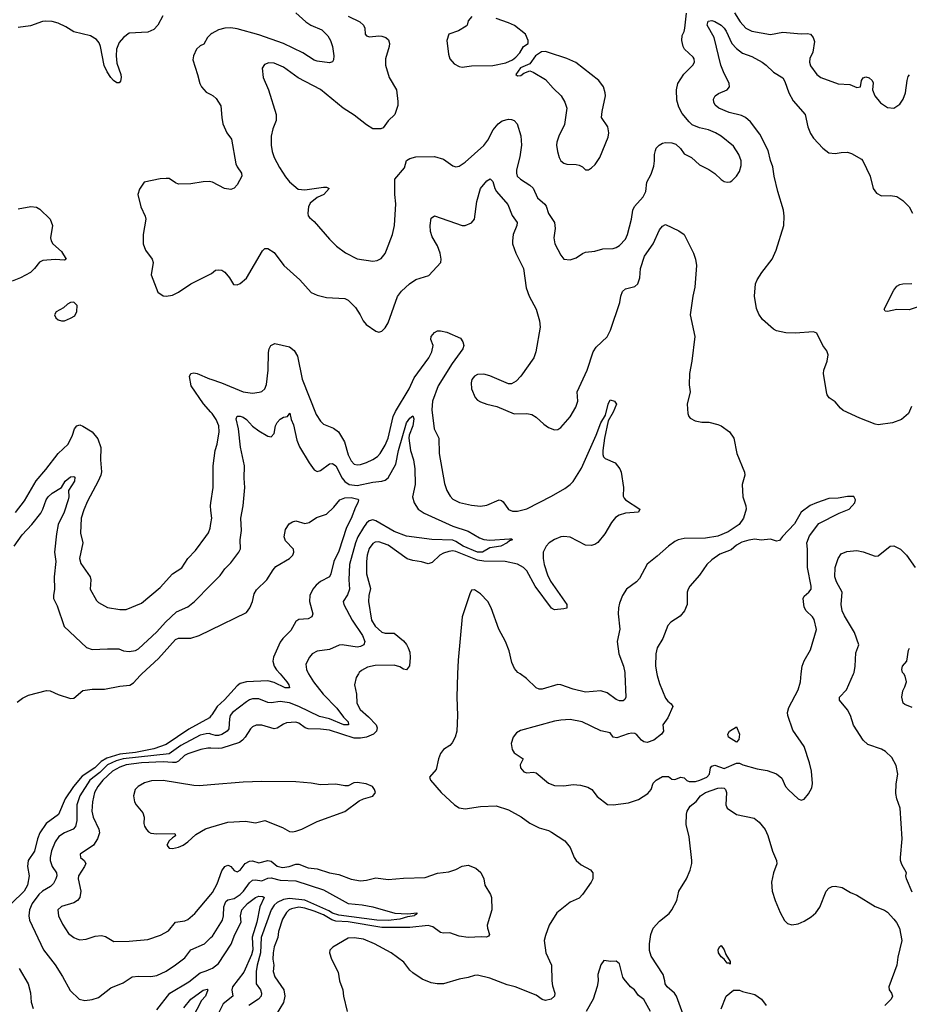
# Model space of a CAD drawing. Header units: inches. Extents: x 1552611 to 1694776, y 811966 to 917215.
# Tile 258 of 549: x 1608759 to 1614531, y 887857 to 894245. Entities that reach past the tile are written whole.
import ezdxf

# ---------------------------------------------------------------- set-up
doc = ezdxf.new("R2010")
doc.units = ezdxf.units.IN
doc.header["$MEASUREMENT"] = 0
for name, color, linetype in [('B6808', 7, 'Continuous'), ('B6809', 7, 'Continuous'), ('B6818', 7, 'Continuous'), ('B6819', 7, 'Continuous')]:
    doc.layers.add(name, color=color, linetype=linetype)

msp = doc.modelspace()

# ---------------------------------------------------------------- linework, layer by layer
at = {"layer": 'B6808', "color": 5}
for points, elevation in [([(1608742.3, 889817.7), (1608776.8, 889843.2), (1608817.3, 889862.7), (1608932.6, 889892.6), (1608956.3, 889890), (1609010, 889866), (1609090, 889841.5), (1609110, 889843.6), (1609170, 889892.8), (1609230, 889902), (1609310, 889901.8), (1609410, 889920.9), (1609473.4, 889926.6), (1609498.4, 889941.6), (1609541.7, 889990), (1609552.4, 890000)], 840), ([(1610000, 889727.4), (1609990, 889716.5), (1609857.8, 889642.2), (1609710, 889543.4), (1609630, 889514.7), (1609510, 889491.4), (1609410, 889479.2), (1609325.7, 889454.3), (1609287.9, 889432.1), (1609246.2, 889390), (1609164, 889336), (1609108.7, 889270), (1609054.6, 889190), (1609011, 889089), (1608931.6, 889030), (1608890.7, 888970), (1608875.9, 888930), (1608855.9, 888850), (1608814, 888790), (1608810.8, 888750), (1608821.4, 888690), (1608810.9, 888630), (1608787.6, 888590), (1608706.5, 888510)], 840), ([(1610000, 889609.9), (1609990, 889612.8), (1609970, 889612.6), (1609930, 889602.3), (1609804.6, 889535.4), (1609730, 889482.9), (1609430, 889448.4), (1609384.5, 889435.5), (1609330, 889410.9), (1609279.2, 889360.8), (1609214.2, 889310), (1609148.8, 889210), (1609129.6, 889150), (1609131.1, 889048.9), (1609122.2, 889010), (1609106.2, 888993.8), (1609050, 888969.2), (1609014.3, 888945.7), (1608988.6, 888911.4), (1608966.8, 888853.2), (1608956.6, 888810), (1608956.6, 888790), (1608970, 888751.8), (1608997.3, 888710), (1609000.2, 888690), (1608994, 888670), (1608978.5, 888641.5), (1608958.7, 888621.3), (1608906.4, 888590), (1608883.5, 888570), (1608840.9, 888510), (1608822.5, 888470), (1608817.8, 888430), (1608823.6, 888403.6), (1608914, 888210), (1608990, 888114), (1609037.4, 888037.4), (1609085.9, 887945.9), (1609144.9, 887890), (1609181.5, 887881.5), (1609230, 887887.1), (1609270, 887901.3), (1609350, 887962.8), (1609430, 887996.9), (1609490, 888034.9), (1609530, 888039.5), (1609610, 888038), (1609650, 888044.7), (1609710, 888071.5), (1609770, 888112.6), (1609830, 888159.1), (1609870, 888210.2), (1609957.6, 888250), (1610000, 888290.1)], 860), ([(1610000, 889518.4), (1609980.9, 889519.1), (1609933.7, 889510), (1609850, 889482.7), (1609827.8, 889470), (1609790, 889435.1), (1609773.3, 889426.7), (1609750, 889424.9), (1609690, 889430.8), (1609550, 889424), (1609450, 889410.6), (1609410, 889395.9), (1609362.4, 889370), (1609299.4, 889310), (1609265.8, 889270), (1609245.4, 889230), (1609231.3, 889171.3), (1609227.6, 889110), (1609237, 889070), (1609273.8, 888993.8), (1609276.8, 888970), (1609264.6, 888930), (1609238.8, 888890), (1609152.4, 888830), (1609154.9, 888810), (1609177, 888790), (1609188, 888770), (1609180.9, 888750), (1609141.4, 888690), (1609138.6, 888670), (1609156.9, 888590), (1609150.2, 888550), (1609133.7, 888530), (1609110, 888515.1), (1609030, 888492.1), (1609006.3, 888470), (1609010.2, 888430), (1609036.2, 888376.2), (1609077.1, 888317.1), (1609110, 888290.3), (1609130, 888280.9), (1609150, 888276), (1609190, 888278.9), (1609250, 888298.7), (1609290, 888304.4), (1609316.2, 888296.2), (1609370, 888264.4), (1609470, 888265.7), (1609590, 888277.7), (1609673.9, 888306.1), (1609725.5, 888334.5), (1609771, 888389), (1609830, 888399.1), (1609850, 888406.7), (1609894.8, 888445.2), (1610000, 888569.8)], 880), ([(1610000, 889279.9), (1609926.5, 889273.5), (1609890, 889275.8), (1609690, 889309.4), (1609614.2, 889305.8), (1609570, 889293.3), (1609529, 889270), (1609509.2, 889250), (1609496.9, 889210), (1609503.5, 889170), (1609515.2, 889150), (1609559.2, 889099.2), (1609566.1, 889070), (1609565.4, 889030), (1609570, 889013.4), (1609581.8, 888990), (1609595.7, 888975.7), (1609610, 888968.1), (1609650, 888963.1), (1609766, 888966), (1609770.8, 888950), (1609750, 888937.6), (1609730, 888917.6), (1609714.9, 888890), (1609730, 888870.6), (1609750, 888867.6), (1609790, 888875.6), (1609820.7, 888890), (1609849.6, 888910), (1609901.5, 888958.5), (1609964.9, 888995.1), (1610000, 889005.6)], 920), ([(1608755.2, 888090), (1608813.4, 887990), (1608828.7, 887931.3), (1608834.3, 887870), (1608845.8, 887830)], 840), ([(1609650, 887820.4), (1609733.3, 887930), (1609857, 888003), (1609930, 888061.5), (1609970, 888073.2), (1610000, 888087.1)], 840), ([(1609825, 887835), (1609869.8, 887890), (1609950, 887948.8), (1609975.6, 887955.6), (1609980.5, 887950), (1609964.4, 887910), (1609938.7, 887881.3), (1609850.2, 887710)], 820)]:
    msp.add_lwpolyline(points, dxfattribs=dict(at, elevation=elevation))
at = {"layer": 'B6809', "color": 5}
for points, elevation in [([(1609688.1, 894270), (1609656.1, 894210), (1609630, 894180.3), (1609590, 894164), (1609470, 894157.2), (1609432.7, 894130), (1609403.8, 894096.2), (1609387, 894053), (1609384.3, 894010), (1609390, 893962.8), (1609415.5, 893890), (1609418.5, 893870), (1609414.4, 893845.6), (1609404.1, 893835.9), (1609390, 893834.7), (1609369.1, 893849.1), (1609349.9, 893869.9), (1609326.8, 893906.8), (1609307, 893947), (1609283, 894070), (1609274, 894094), (1609257, 894117), (1609219.3, 894139.3), (1609110, 894166.5), (1609059.3, 894199.3), (1609010, 894222.8), (1608970, 894233.7), (1608930, 894235.9), (1608907.4, 894232.6), (1608830, 894204.1), (1608750, 894194.7)], 880), ([(1610000, 894150.4), (1609978, 894130), (1609954.1, 894085.9), (1609930, 894075.1), (1609907, 894053), (1609886.9, 894010), (1609883.7, 893983.7), (1609914, 893890), (1609927.4, 893830), (1609938.9, 893810), (1609970, 893775.3), (1610000, 893758.4)], 920), ([(1610000, 893191.8), (1609990, 893194), (1609950, 893193.7), (1609870, 893179.7), (1609790, 893178.3), (1609770, 893186), (1609730, 893215.1), (1609710, 893215.1), (1609670, 893212.6), (1609567.3, 893190), (1609535.8, 893144.2), (1609525.3, 893110), (1609545.2, 893030), (1609574, 892970), (1609578.7, 892950), (1609559.6, 892850), (1609560.8, 892790), (1609574.6, 892750), (1609618.9, 892690), (1609624.6, 892670), (1609613.1, 892590), (1609656, 892476), (1609690, 892452.2), (1609710, 892450.3), (1609750, 892458), (1609790, 892477), (1609870, 892530.3), (1610000, 892595.7)], 920), ([(1608750, 893018.5), (1608832.1, 893032.1), (1608869, 893029), (1608890, 893015.8), (1608957, 892950), (1608971.4, 892910), (1608960.3, 892830), (1608963.7, 892810), (1608974, 892790), (1609030, 892741.1), (1609061.3, 892690), (1609050, 892685.6), (1608990, 892689.9), (1608910, 892683), (1608887.8, 892672.2), (1608856.1, 892630), (1608830, 892605.5), (1608765.2, 892570), (1608710, 892547.9)], 880), ([(1610000, 891699), (1609952.1, 891752.1), (1609873, 891870), (1609861.1, 891930), (1609870, 891950.3), (1609890, 891952.8), (1609910, 891949.2), (1609990, 891915.5), (1610000, 891912.1)], 880), ([(1608731.9, 891048.1), (1608790, 891122.8), (1608866.4, 891253.6), (1608930, 891326.5), (1609008.4, 891430), (1609074.8, 891490), (1609102.5, 891550), (1609114.2, 891590), (1609129.2, 891610.7), (1609150, 891615.3), (1609170, 891607.7), (1609230.3, 891570), (1609266.3, 891526.3), (1609286.7, 891470), (1609283.5, 891390), (1609290.3, 891310.3), (1609285.2, 891290), (1609269.2, 891250), (1609198.5, 891121.5), (1609174.6, 891065.4), (1609157.8, 891010), (1609153.4, 890913.4), (1609168.2, 890850), (1609146.4, 890750), (1609157.1, 890717.1), (1609217, 890630), (1609220.3, 890610), (1609217, 890550), (1609257.7, 890477.7), (1609270, 890463), (1609330, 890430.5), (1609410, 890417.6), (1609450, 890417.6), (1609550, 890458.3), (1609670, 890562), (1609750.6, 890649.4), (1609810.7, 890689.3), (1609850, 890748.4), (1609899.2, 890800.8), (1609967.8, 890892.2), (1609983.5, 890916.5), (1609994.5, 890945.5), (1610000, 890977.2)], 880), ([(1608723.4, 890830), (1608776.3, 890903.7), (1608839.1, 890970), (1608895.8, 891044.2), (1608910.5, 891070), (1608930.4, 891129.6), (1608944.1, 891150), (1608970, 891173.8), (1609030.7, 891209.3), (1609053.8, 891250), (1609090, 891279.3), (1609110, 891280.9), (1609116.4, 891276.4), (1609115.3, 891250), (1609076.2, 891190), (1609078.1, 891150), (1609074.4, 891130), (1609048.7, 891050), (1609009.5, 890970), (1608998.4, 890910), (1608985.5, 890790), (1608993.6, 890730), (1608983.3, 890630), (1608986.2, 890550), (1608978.2, 890510), (1608979.1, 890490), (1609001.9, 890441.8), (1609047.9, 890307.9), (1609192.7, 890172.7), (1609230, 890158.3), (1609330, 890164), (1609402, 890162), (1609432, 890150), (1609470, 890144.9), (1609510, 890151.7), (1609530, 890162.3), (1609650, 890272.3), (1609704.9, 890335.1), (1609776.2, 890403.8), (1609850, 890436.4), (1609893.3, 890470), (1610000, 890578.5)], 860), ([(1610000, 891061.5), (1609996.8, 891090), (1610000, 891111.2)], 880), ([(1609552.4, 890000), (1609659.6, 890100.4), (1609770, 890222.6), (1609790, 890232.4), (1609870, 890232.5), (1609924.2, 890250), (1610000, 890287.1)], 840)]:
    msp.add_lwpolyline(points, dxfattribs=dict(at, elevation=elevation))
at = {"layer": 'B6809', "color": 5, "elevation": 920}
msp.add_lwpolyline([(1609110, 892411.1), (1609090, 892409.4), (1609070, 892398.4), (1609044.4, 892375.6), (1608996, 892350), (1608985.5, 892330), (1608994.8, 892310), (1609010, 892297.3), (1609030, 892290.8), (1609050, 892290.8), (1609090, 892307.3), (1609116.6, 892323.4), (1609129.4, 892350.6), (1609131.5, 892390)], close=True, dxfattribs=at)
at = {"layer": 'B6818', "color": 5}
for points, elevation in [([(1610634.2, 890000), (1610665.2, 889950), (1610727.5, 889870), (1610817.4, 889777.4), (1610859.5, 889719.5), (1610890.2, 889690), (1610891.7, 889670), (1610862.4, 889670), (1610770, 889708.4), (1610704, 889724), (1610570.6, 889790), (1610510, 889812.5), (1610450, 889821.6), (1610390, 889812.2), (1610370, 889814), (1610310, 889838.5), (1610270, 889839), (1610250, 889832.4), (1610230, 889818.9), (1610140.2, 889750), (1610125.7, 889730), (1610120.1, 889710), (1610115.9, 889644.1), (1610106.5, 889630), (1610070, 889608), (1610050, 889601.2), (1610030, 889601.4), (1610000, 889609.9)], 860), ([(1610956.7, 890000), (1610942.9, 889977.1), (1610931.5, 889930), (1610944, 889870), (1610946.2, 889810), (1610967.9, 889770), (1611023, 889723), (1611073.2, 889670), (1611079.8, 889650), (1611073.6, 889630), (1611054.6, 889610), (1611010, 889589.9), (1610970, 889583.3), (1610930, 889584.2), (1610770, 889634.5), (1610710, 889642.7), (1610630, 889643.4), (1610610.9, 889650.9), (1610570, 889679.8), (1610550, 889686.3), (1610490, 889682.9), (1610470, 889675), (1610430, 889648.1), (1610410, 889644.5), (1610330, 889668), (1610293, 889667), (1610270, 889656.4), (1610256.1, 889643.9), (1610222.7, 889590), (1610205.8, 889570), (1610184.9, 889555.1), (1610070, 889519.7), (1610050, 889516.5), (1610000, 889518.4)], 880), ([(1610448.8, 890000), (1610491.8, 889950), (1610505.2, 889930), (1610510.2, 889909.8), (1610482.9, 889910), (1610410, 889945.5), (1610370, 889955.3), (1610230, 889948.6), (1610190, 889938.7), (1610170, 889923.7), (1610087.3, 889832.7), (1610040.4, 889790), (1610006, 889734), (1610000, 889727.4)], 840), ([(1611600.3, 890000), (1611595, 889850), (1611600.2, 889730), (1611596.1, 889630), (1611584.9, 889590), (1611565.7, 889554.3), (1611550, 889536.2), (1611510, 889509.5), (1611490, 889483.7), (1611476.5, 889450), (1611460.6, 889379.4), (1611418.8, 889330), (1611424, 889310), (1611494.4, 889230), (1611580.4, 889150), (1611610, 889131.8), (1611650, 889124.6), (1611750, 889140.9), (1611850, 889144.4), (1611930, 889118.7), (1612013.4, 889073.4), (1612070, 889031.8), (1612130, 889001.7), (1612190, 888984.9), (1612210, 888973.7), (1612296.8, 888916.8), (1612330, 888874.4), (1612356.1, 888810), (1612369, 888790), (1612402.7, 888762.7), (1612462, 888730), (1612478, 888710), (1612477.3, 888670), (1612468.2, 888650), (1612410.3, 888570), (1612390, 888545.7), (1612330, 888518.9), (1612243.7, 888450), (1612194.4, 888370), (1612170, 888304), (1612162.3, 888270), (1612172.3, 888190), (1612209.1, 888110), (1612211.1, 888010), (1612216.5, 887976.5), (1612231.7, 887930), (1612230.3, 887910), (1612207.7, 887890), (1612170, 887882.2), (1612150, 887889), (1612110, 887915.5), (1611974.5, 887970), (1611922.7, 887982.7), (1611810, 888027.1), (1611730, 888045.3), (1611710, 888044.5), (1611670, 888029.8), (1611610, 888019.3), (1611510, 887990.6), (1611469.1, 887989.1), (1611430, 887995.6), (1611370, 888019.4), (1611310, 888060.4), (1611290, 888078.9), (1611251.1, 888131.1), (1611168.5, 888190), (1611062.3, 888250), (1610990, 888278.5), (1610929.2, 888289.2), (1610890, 888286.3), (1610791.8, 888228.2), (1610772.5, 888207.5), (1610770.4, 888190), (1610782.6, 888150), (1610825.4, 888065.4), (1610834.2, 888010), (1610856.8, 887950), (1610859.7, 887910), (1610883.8, 887810)], 920), ([(1612893.2, 890000), (1612894.9, 889990), (1612910, 889939.1), (1612950, 889842.8), (1612963.6, 889823.6), (1612986.2, 889806.2), (1612996.3, 889790), (1612965.5, 889714.5), (1612931.3, 889670), (1612936, 889630), (1612922.8, 889610), (1612874, 889570), (1612830, 889556.2), (1612810, 889559.5), (1612793.2, 889570), (1612764.1, 889604.1), (1612750, 889613.2), (1612730, 889616), (1612707.5, 889612.5), (1612634.2, 889585.8), (1612610, 889589.5), (1612590, 889619), (1612530, 889631.2), (1612409.2, 889690), (1612330, 889705.1), (1612270, 889700.9), (1612230, 889692.9), (1612007.7, 889632.3), (1611981.8, 889618.2), (1611960.4, 889590), (1611948.5, 889550), (1611953.7, 889510), (1611967.3, 889487.3), (1612026.8, 889450), (1612006.4, 889410), (1612008.2, 889390), (1612030, 889366), (1612050, 889358.4), (1612090, 889362.4), (1612110, 889358.4), (1612190, 889292.2), (1612230, 889275.8), (1612290, 889274.4), (1612350, 889282.4), (1612398, 889278), (1612445.8, 889265.8), (1612470.8, 889250), (1612505.7, 889205.7), (1612572.7, 889152.7), (1612610.3, 889150.3), (1612710, 889163.9), (1612774.1, 889185.9), (1612835.5, 889224.5), (1612857, 889250), (1612870, 889291), (1612889, 889310), (1612930, 889334), (1612970, 889334.8), (1612990, 889318), (1613010, 889316), (1613050, 889330.8), (1613070, 889326.8), (1613088.5, 889308.5), (1613102.3, 889302.3), (1613143.2, 889303.2), (1613172.3, 889310), (1613217, 889330), (1613235.1, 889350), (1613240.9, 889390), (1613250, 889402.8), (1613270, 889407.3), (1613330, 889386.7), (1613410, 889421), (1613430, 889421), (1613450.4, 889410.4), (1613545.2, 889385.2), (1613610, 889374), (1613670, 889352), (1613703.4, 889323.4), (1613728.7, 889270), (1613747.3, 889247.3), (1613810, 889190.7), (1613830, 889182), (1613850, 889187.3), (1613878.3, 889221.7), (1613898.9, 889261.1), (1613904.2, 889290), (1613895.8, 889370), (1613883.3, 889423.3), (1613849.7, 889529.7), (1613775.1, 889635.1), (1613743.6, 889730), (1613741.6, 889750), (1613750, 889782.8), (1613810, 889898), (1613824.7, 889950), (1613830.4, 890000)], 940), ([(1612686.7, 890000), (1612691.1, 889850), (1612686, 889834), (1612674.7, 889825.3), (1612650, 889826.3), (1612630, 889834), (1612570, 889876.8), (1612530, 889891), (1612430, 889882.3), (1612350, 889901.6), (1612270, 889928.9), (1612250, 889931.1), (1612150, 889901), (1612130, 889901), (1612110.8, 889910.8), (1612046.6, 889970), (1612005.6, 890000)], 920), ([(1614550, 888584), (1614514, 888670), (1614509.2, 888690), (1614513.2, 888710), (1614483.5, 888763.5), (1614475.1, 888790), (1614473.3, 888810), (1614484.2, 888930), (1614471.6, 889130), (1614449.8, 889189.8), (1614444.6, 889224.6), (1614446.4, 889286.4), (1614457.6, 889350), (1614446.7, 889406.7), (1614417.3, 889457.3), (1614376.2, 889496.2), (1614350, 889511.6), (1614263.2, 889543.2), (1614232.1, 889570), (1614168.3, 889668.3), (1614149, 889730), (1614130, 889768.3), (1614078.9, 889830), (1614078, 889850), (1614123.4, 889896.6), (1614168.6, 890000)], 920), ([(1614550, 889782), (1614501.3, 889801.3), (1614491.4, 889811.4), (1614483, 889850), (1614488.3, 889890), (1614503.3, 889916.7), (1614512.4, 889950), (1614505.3, 889985.3), (1614494.8, 890000)], 880), ([(1610000, 889005.6), (1610110, 889038.9), (1610225.4, 889045.4), (1610290, 889035.2), (1610350, 889049.4), (1610464.6, 889004.6), (1610510, 888978.8), (1610530, 888975.2), (1610550, 888979.3), (1610590, 888993.7), (1610690, 889043.6), (1610870, 889106.7), (1610962.6, 889177.4), (1610990, 889190.6), (1611050, 889207.3), (1611069, 889230), (1611062, 889250), (1611048, 889270), (1611006.3, 889286.3), (1610950, 889296.2), (1610926.9, 889293.1), (1610890, 889275.1), (1610870, 889274), (1610810, 889284.5), (1610710, 889280.5), (1610650.9, 889290.9), (1610550, 889299.3), (1610330, 889303.1), (1610210, 889298.2), (1610000, 889279.9)], 920), ([(1613064.8, 887790), (1613019.8, 887910), (1613008.7, 887930), (1612961, 887970), (1612947.1, 887990), (1612945.7, 888010), (1612933.5, 888050), (1612855.6, 888170), (1612846.4, 888206.4), (1612846.4, 888250), (1612853.9, 888310), (1612869, 888350), (1612910, 888397.3), (1612973.2, 888446.8), (1612989.8, 888470), (1613023.9, 888530), (1613035.5, 888590), (1613086, 888670), (1613110, 888728), (1613120.3, 888770), (1613120.3, 888790), (1613102.9, 888942.9), (1613082.9, 889022.9), (1613085, 889090), (1613090, 889110.4), (1613110, 889142.6), (1613147.4, 889172.6), (1613177.4, 889210), (1613209.8, 889230), (1613290, 889258.5), (1613310, 889261.9), (1613330, 889258.1), (1613338.7, 889250), (1613346, 889230), (1613341.8, 889150), (1613348.8, 889130), (1613410, 889089.3), (1613524.5, 889064.5), (1613557.8, 889037.8), (1613596.9, 888990), (1613613.1, 888953.1), (1613644.4, 888850), (1613670.3, 888790), (1613671.3, 888768.7), (1613650.3, 888710), (1613637, 888650), (1613642, 888590), (1613660.3, 888530), (1613693.3, 888453.3), (1613720.7, 888400.7), (1613740.3, 888380.3), (1613770, 888372.7), (1613810, 888379.5), (1613850, 888396.4), (1613895.5, 888424.5), (1613924.5, 888450), (1613950, 888486.8), (1613991.5, 888590), (1614010, 888610.4), (1614030, 888621.3), (1614050, 888624.2), (1614095.8, 888615.8), (1614150, 888582.4), (1614190, 888564.9), (1614310, 888490.5), (1614370, 888467.7), (1614390, 888454), (1614430.7, 888410), (1614448.5, 888388.5), (1614467.7, 888350), (1614482, 888270), (1614456.4, 888163.6), (1614450.4, 888110), (1614399.5, 887970), (1614400.4, 887950), (1614415.5, 887930), (1614423, 887910), (1614413.4, 887890), (1614373.4, 887850)], 920), ([(1610000, 888569.8), (1610010, 888581.6), (1610041.2, 888638.8), (1610070, 888721.8), (1610090, 888751.8), (1610110, 888759.3), (1610116.8, 888756.8), (1610130.1, 888750.1), (1610150, 888725.5), (1610170, 888716.5), (1610190, 888727.2), (1610223.2, 888770), (1610250, 888785.5), (1610270, 888786.8), (1610310, 888775.3), (1610370, 888790.6), (1610390, 888784.7), (1610430, 888753.2), (1610465, 888745), (1610508.5, 888751.5), (1610550, 888766.3), (1610570, 888765.7), (1610630, 888742), (1610690, 888735.1), (1610770, 888710.9), (1610830, 888700.1), (1610910, 888668.4), (1610970, 888656.9), (1611010, 888661.5), (1611070, 888676.5), (1611150, 888666.2), (1611250, 888676.3), (1611390, 888680.2), (1611470, 888707.1), (1611543.9, 888716.1), (1611588.6, 888731.4), (1611630, 888752.2), (1611670, 888758.9), (1611719.5, 888739.5), (1611751, 888711), (1611770.2, 888670.2), (1611776.5, 888630), (1611814.9, 888570), (1611819.5, 888550), (1611822.4, 888470), (1611792.7, 888370), (1611794, 888350), (1611806.7, 888310), (1611801.1, 888298.9), (1611787.4, 888292.6), (1611755.2, 888295.2), (1611670, 888290.3), (1611610, 888298.5), (1611550, 888320.6), (1611510, 888317.8), (1611490, 888322.6), (1611440.6, 888360.6), (1611410, 888368.9), (1611290, 888354.4), (1611110, 888354.2), (1610890, 888392.8), (1610810, 888396.9), (1610784.3, 888404.3), (1610730, 888436.4), (1610670, 888460.6), (1610610, 888480.8), (1610570, 888486.3), (1610522.6, 888477.4), (1610507.5, 888470), (1610490, 888453.3), (1610464.8, 888410), (1610439.1, 888330), (1610433.3, 888290), (1610411.5, 888230), (1610403.4, 888190), (1610402.3, 888150), (1610408.8, 888110), (1610405, 888070), (1610415.7, 888035.7), (1610473.9, 887950), (1610480.5, 887910), (1610470.8, 887869.3), (1610424.4, 887790)], 880), ([(1610000, 888290.1), (1610010, 888299.5), (1610076.2, 888403.8), (1610082, 888430), (1610083.9, 888490), (1610096.5, 888523.5), (1610110, 888534.9), (1610150, 888544), (1610190, 888569.5), (1610212.5, 888590), (1610250, 888644.5), (1610270, 888662.7), (1610290, 888664.3), (1610330, 888657.7), (1610370, 888675), (1610390, 888678), (1610450, 888661.3), (1610550, 888658.5), (1610730, 888600.2), (1610890.8, 888510.8), (1610981.8, 888501.8), (1611051.5, 888488.5), (1611192.5, 888447.5), (1611275.6, 888444.4), (1611338.8, 888450), (1611330, 888439), (1611322.8, 888437.2), (1611321, 888430), (1611275.5, 888424.5), (1611226.8, 888410), (1611150, 888400.4), (1611077.3, 888402.7), (1610830, 888434.7), (1610790, 888448.5), (1610764.1, 888464.1), (1610610, 888532.5), (1610510, 888542.3), (1610470, 888535.8), (1610430, 888518.4), (1610410, 888500.7), (1610390.1, 888469.9), (1610327.1, 888290), (1610322.2, 888190), (1610299.3, 888110), (1610294.4, 888070), (1610294.3, 887990), (1610322, 887950), (1610328.2, 887930), (1610325.3, 887910), (1610309.3, 887890), (1610245.2, 887850)], 860), ([(1610000, 888087.1), (1610010, 888091.8), (1610050, 888122.5), (1610132.5, 888247.5), (1610155.6, 888310), (1610196.3, 888390), (1610191.7, 888431.7), (1610201.3, 888470), (1610237.1, 888510), (1610290, 888550.6), (1610310, 888557.8), (1610337, 888557), (1610345.2, 888550), (1610318.1, 888490), (1610298.8, 888390), (1610267.3, 888292.7), (1610271, 888210), (1610263, 888177), (1610213.6, 888066.4), (1610139.8, 887970), (1610135.9, 887950), (1610141.6, 887910), (1610080.6, 887859.3), (1610045.5, 887790)], 840), ([(1612853, 887810), (1612808.2, 887888.2), (1612775.1, 887915.1), (1612749.4, 887950), (1612722.9, 887970), (1612680.5, 888020.5), (1612673.3, 888033.3), (1612650, 888119), (1612630, 888137.2), (1612595.5, 888135.5), (1612550, 888141.2), (1612530, 888114), (1612510.5, 888050.5), (1612512.4, 888010), (1612506.9, 887973.1), (1612480.5, 887890), (1612434, 887810)], 940), ([(1613311.6, 887828.4), (1613342.3, 887910), (1613390, 887947.9), (1613430, 887948), (1613450, 887939), (1613530, 887919.5), (1613573.4, 887890), (1613602.4, 887850)], 880)]:
    msp.add_lwpolyline(points, dxfattribs=dict(at, elevation=elevation))
for points, elevation in [([(1613410, 889557.2), (1613357.2, 889590), (1613353.2, 889610), (1613365.2, 889630), (1613410, 889656.3), (1613428.7, 889610), (1613425.5, 889574.5)], 940), ([(1613370, 888118), (1613363.1, 888123.1), (1613350, 888122.9), (1613329.6, 888150), (1613310, 888165.1), (1613294, 888190), (1613291.5, 888210), (1613300.7, 888230), (1613310, 888237.6), (1613330, 888210.5), (1613340.8, 888180.8), (1613370, 888134)], 880)]:
    msp.add_lwpolyline(points, close=True, dxfattribs=dict(at, elevation=elevation))
at = {"layer": 'B6819', "color": 5}
for points, elevation in [([(1610550.3, 894290), (1610616.4, 894230), (1610648.4, 894210), (1610718.7, 894178.7), (1610759.1, 894139.1), (1610775.6, 894110), (1610788.3, 894070), (1610797.3, 894010), (1610795.6, 893984.4), (1610788.5, 893971.5), (1610770, 893964.7), (1610690, 893975.5), (1610670, 893982.3), (1610596.4, 894030), (1610470, 894089.2), (1610310, 894146.2), (1610170, 894185.7), (1610130, 894192.4), (1610090, 894189.8), (1610050, 894179.1), (1610005, 894155), (1610000, 894150.4)], 920), ([(1610890, 894267.2), (1610966, 894230), (1610990.5, 894210), (1610999.1, 894190), (1611000.5, 894150), (1611010, 894140.5), (1611030, 894132.7), (1611090, 894139.5), (1611110, 894137.6), (1611134.8, 894130), (1611153.1, 894113.1), (1611158.4, 894090), (1611157, 894070), (1611133.7, 893990), (1611133.7, 893950), (1611157, 893870), (1611203.1, 893790), (1611213.5, 893713.5), (1611212.8, 893687.2), (1611194, 893630), (1611150, 893589.3), (1611117.3, 893542.7), (1611103, 893537), (1611050, 893536), (1611010, 893561.6), (1610930, 893625.6), (1610858.7, 893670), (1610710, 893791.1), (1610566.6, 893866.6), (1610470, 893936), (1610410, 893962), (1610375.8, 893964.2), (1610347.1, 893952.9), (1610333.4, 893930), (1610338.4, 893870), (1610372.7, 893790), (1610423, 893630), (1610423, 893590), (1610402.6, 893537.4), (1610390.3, 893490), (1610391.7, 893430), (1610397.4, 893390), (1610410.2, 893350), (1610445, 893285), (1610484.9, 893224.9), (1610510, 893193.7), (1610565.3, 893145.3), (1610610, 893140.6), (1610730, 893159), (1610750, 893158.7), (1610767.3, 893150), (1610733.1, 893110), (1610689, 893091), (1610644.9, 893055.1), (1610632.7, 893030), (1610628.7, 892988.7), (1610632.1, 892972.1), (1610640.3, 892960.3), (1610670, 892934.9), (1610770, 892820.4), (1610815.3, 892775.3), (1610872.3, 892732.3), (1610950, 892693.7), (1611050, 892678.9), (1611077.7, 892682.3), (1611104.2, 892695.8), (1611130, 892728.4), (1611139.8, 892750), (1611177.6, 892850), (1611191, 892910), (1611199.8, 893050), (1611193, 893110), (1611192.3, 893210), (1611256.3, 893283.7), (1611270, 893330.7), (1611290, 893344), (1611330, 893354), (1611450, 893358), (1611510, 893339.1), (1611570, 893296.3), (1611590, 893290.6), (1611610, 893293.4), (1611650, 893319.3), (1611771.1, 893428.9), (1611797.6, 893462.4), (1611831.6, 893530), (1611863.1, 893570), (1611890, 893589.2), (1611930, 893599.3), (1611950, 893597.6), (1611968, 893590), (1611987.2, 893570), (1612011.7, 893491.7), (1612015.9, 893430), (1612004.2, 893355.8), (1611983.5, 893270), (1611982.2, 893250), (1611987.7, 893230), (1612008.4, 893210), (1612070, 893171.5), (1612090, 893151.8), (1612118.9, 893090), (1612167.1, 893047.1), (1612174.9, 893034.9), (1612190, 892987.7), (1612229.1, 892929.1), (1612234.6, 892890), (1612225.7, 892830), (1612230.7, 892790), (1612270, 892718), (1612290, 892691.3), (1612330, 892686.8), (1612370, 892698.8), (1612410, 892727.7), (1612430, 892736.3), (1612490, 892742), (1612542.3, 892757.7), (1612610, 892759.5), (1612630, 892766), (1612650, 892778.7), (1612690, 892821.6), (1612702.3, 892850), (1612729.8, 892950), (1612738.3, 893010), (1612748.1, 893031.9), (1612804.5, 893095.5), (1612821.7, 893130), (1612828.2, 893190), (1612856.9, 893243.1), (1612874.3, 893294.3), (1612879.1, 893330), (1612877.7, 893370), (1612884.1, 893395.9), (1612889.8, 893410.2), (1612908.6, 893431.4), (1612930, 893444.4), (1612950, 893448.5), (1612990, 893446.7), (1613016.5, 893436.5), (1613046.7, 893410), (1613070, 893373.4), (1613118.8, 893350), (1613170, 893302.8), (1613230, 893273.4), (1613270, 893247.3), (1613310, 893207.3), (1613330, 893194), (1613350, 893190.5), (1613370, 893193.4), (1613380.1, 893199.9), (1613409.6, 893230), (1613430, 893260.7), (1613440.6, 893299.4), (1613441, 893330), (1613425.4, 893370), (1613390, 893425.1), (1613309.7, 893489.7), (1613273.2, 893510), (1613229, 893530), (1613170, 893543.6), (1613123.1, 893563.1), (1613102, 893582), (1613057.1, 893637.1), (1613036.6, 893676.6), (1613023.3, 893723.3), (1613020.5, 893790), (1613029.8, 893830.2), (1613068.5, 893891.5), (1613127, 893950), (1613136.9, 893970), (1613136.3, 893990), (1613130, 894000.9), (1613072.7, 894052.7), (1613064.4, 894070), (1613056.3, 894110), (1613058.4, 894141.6), (1613071.1, 894168.9), (1613075.1, 894190), (1613086, 894286)], 940), ([(1613397.8, 894290), (1613435, 894230), (1613470, 894189.2), (1613510, 894170.2), (1613630, 894149), (1613710, 894163.1), (1613830, 894152), (1613870, 894155.3), (1613890, 894150.3), (1613908.4, 894130), (1613916, 894104), (1613905.5, 894034.5), (1613886.6, 893993.4), (1613883.8, 893970), (1613890, 893944.7), (1613931, 893890), (1613958, 893870), (1614069, 893829), (1614144.9, 893824.9), (1614190, 893804), (1614215.3, 893810), (1614221.2, 893850), (1614232.9, 893867.1), (1614250, 893874.8), (1614270, 893866.8), (1614290, 893851), (1614295.8, 893835.8), (1614293, 893790), (1614306.8, 893750), (1614345.2, 893705.2), (1614390, 893675.8), (1614430, 893670.5), (1614470, 893697.3), (1614491.1, 893728.9), (1614507.6, 893770), (1614517, 893850), (1614524.8, 893875.2), (1614532.5, 893887.5)], 940), ([(1611693.7, 894266.3), (1611670, 894238), (1611662.8, 894210), (1611656.4, 894203.6), (1611606.6, 894173.4), (1611542.8, 894150), (1611530.7, 894110), (1611540.5, 894020.5), (1611551, 893990), (1611578.5, 893958.5), (1611610, 893940.7), (1611630, 893937.3), (1611690, 893946), (1611830, 893948), (1611914.3, 893965.7), (1611955.8, 893984.2), (1611978.3, 894001.7), (1612005.2, 894030), (1612029, 894071), (1612058, 894090), (1612059, 894110), (1612041.2, 894150), (1611970, 894206), (1611930, 894225.1), (1611850, 894253)], 960), ([(1614544.8, 891735.2), (1614527.1, 891690), (1614480.6, 891650), (1614422, 891630), (1614330, 891617.2), (1614310, 891620.4), (1614210, 891658.5), (1614102, 891710), (1614084.1, 891724.1), (1614050, 891766.2), (1614011.6, 891791.6), (1613999.1, 891810), (1613993.5, 891830), (1613975.7, 891950), (1613976.5, 891970), (1613998.6, 892030), (1614005, 892070), (1613997, 892097), (1613969.7, 892130), (1613931.3, 892210), (1613910, 892219.3), (1613790, 892212), (1613730, 892214.2), (1613670, 892227.1), (1613650, 892237.4), (1613578.7, 892298.7), (1613554.3, 892334.3), (1613539.2, 892370), (1613526.6, 892450), (1613534.3, 892530), (1613544, 892556), (1613574.8, 892605.2), (1613641.8, 892690), (1613667.6, 892750), (1613716.2, 892910), (1613719.2, 892970), (1613714.4, 893010), (1613678.8, 893130), (1613654.5, 893230), (1613645.2, 893290), (1613630, 893331.8), (1613615.7, 893395.7), (1613561.3, 893501.3), (1613501.7, 893581.7), (1613467.9, 893610), (1613443.6, 893623.6), (1613363.2, 893643.2), (1613295.6, 893670), (1613271.2, 893690), (1613262.6, 893710), (1613261.3, 893730), (1613271.8, 893750), (1613294, 893766), (1613349.8, 893790.2), (1613364, 893810), (1613363.1, 893830), (1613325.5, 893905.5), (1613308.6, 893950), (1613266.3, 894130), (1613220.3, 894210), (1613225.6, 894234.4), (1613250, 894239.3), (1613270, 894232.7), (1613310, 894208.5), (1613330, 894190.2), (1613343.1, 894170), (1613380.1, 894090), (1613410, 894058), (1613450, 894028.3), (1613510, 894005.4), (1613576.4, 893970), (1613603.7, 893950), (1613650, 893904.9), (1613710, 893866.7), (1613723.1, 893843.1), (1613750.2, 893770), (1613778.5, 893718.5), (1613854.9, 893630), (1613872.8, 893550), (1613890, 893507.2), (1613910, 893476.5), (1613970, 893410.4), (1614010, 893381.3), (1614050, 893376.5), (1614090, 893383.7), (1614130, 893384.2), (1614156.2, 893376.2), (1614220.2, 893340.2), (1614230.3, 893330), (1614278, 893230), (1614297.1, 893150), (1614319.5, 893119.5), (1614350, 893101.6), (1614410, 893104.4), (1614450, 893097.1), (1614490, 893070.6), (1614530, 893030.5), (1614552, 892990)], 920), ([(1610000, 893758.4), (1610014.9, 893750), (1610033.7, 893733.7), (1610065.4, 893685.4), (1610070.1, 893610), (1610077.7, 893570), (1610102.7, 893510), (1610132.7, 893470), (1610161.5, 893310), (1610170.2, 893290.2), (1610198.7, 893250), (1610200.3, 893230), (1610170, 893173.6), (1610150, 893151.5), (1610130, 893143.1), (1610088.9, 893148.9), (1610010, 893189.7), (1610000, 893191.8)], 920), ([(1610000, 892595.7), (1610002.9, 892597.1), (1610030, 892618.8), (1610050, 892622.8), (1610070, 892618.8), (1610090, 892606), (1610121, 892570), (1610147.1, 892527.1), (1610170, 892524.9), (1610190, 892533.4), (1610230, 892568.2), (1610335.1, 892744.9), (1610350, 892760.7), (1610370, 892760.5), (1610410, 892734), (1610473.8, 892650), (1610577.2, 892557.2), (1610650, 892475.8), (1610690, 892457.6), (1610750, 892442.4), (1610870, 892436), (1610890, 892425.7), (1610937.8, 892377.8), (1610968.9, 892330), (1610987.6, 892290), (1611006.9, 892266.9), (1611070, 892224.4), (1611090, 892218.4), (1611110, 892223.8), (1611130, 892245.5), (1611150, 892278), (1611211.7, 892448.3), (1611236.9, 892483.1), (1611288.2, 892531.8), (1611330, 892559.5), (1611414.9, 892585.1), (1611490.9, 892670), (1611494.2, 892690), (1611486.6, 892730), (1611470, 892776.9), (1611436.1, 892836.1), (1611425.2, 892870), (1611423.4, 892910), (1611430, 892957.3), (1611450, 892972.2), (1611630, 892909.3), (1611650, 892910.2), (1611690, 892926.2), (1611710.7, 892950), (1611725.3, 893065.3), (1611749.9, 893150.1), (1611790, 893200.3), (1611811.3, 893211.3), (1611830, 893194.8), (1611842, 893150), (1611853.8, 893130), (1611926.3, 893046.3), (1611954.4, 892974.4), (1611986.3, 892930), (1611984.7, 892910), (1611961.9, 892850), (1611956.1, 892810), (1611957.8, 892790), (1611978.4, 892730), (1612027.7, 892630), (1612045.6, 892505.6), (1612064.4, 892450), (1612110, 892367.3), (1612131.5, 892290), (1612136.5, 892250), (1612109.1, 892090), (1612095.8, 892050), (1612010, 891933), (1611980, 891900), (1611950, 891882.6), (1611930, 891881.7), (1611810, 891934.8), (1611770, 891944), (1611730, 891943.1), (1611710, 891932.9), (1611694, 891910), (1611687.9, 891887.9), (1611691, 891850), (1611714.5, 891794.5), (1611730, 891776.9), (1611750, 891765.2), (1611790, 891750.2), (1611856.2, 891736.2), (1611967.5, 891687.5), (1612050, 891688.9), (1612082.5, 891682.5), (1612110, 891666.4), (1612159.6, 891619.6), (1612190, 891598), (1612230, 891583), (1612250, 891585.5), (1612270, 891598), (1612330, 891667.4), (1612368.2, 891730), (1612379.8, 891770), (1612377.3, 891830), (1612442, 891970), (1612480.4, 892090), (1612500, 892120), (1612570, 892188.2), (1612592.6, 892230), (1612653.3, 892410), (1612659.6, 892450), (1612670, 892481), (1612690, 892499.3), (1612750, 892514.6), (1612770, 892530.4), (1612783.1, 892570), (1612787.4, 892630), (1612812.2, 892710), (1612869.8, 892790), (1612910, 892880.5), (1612930, 892906), (1612950, 892915.8), (1613035.5, 892875.5), (1613070.3, 892850), (1613130.3, 892730), (1613143.6, 892690), (1613150.3, 892650), (1613140.3, 892510), (1613125.8, 892450), (1613110.3, 892330.3), (1613139.6, 892190), (1613120.3, 892030), (1613104.9, 891950), (1613104.1, 891875.9), (1613110.4, 891830), (1613090.5, 891750), (1613094, 891690), (1613100.7, 891670), (1613110, 891658.8), (1613142, 891642), (1613186.3, 891633.7), (1613230, 891632.7), (1613290, 891618.4), (1613310.3, 891610.3), (1613364.9, 891570), (1613392.7, 891530), (1613412.7, 891430), (1613463, 891310), (1613464.4, 891290), (1613446.7, 891230), (1613452, 891150), (1613470.9, 891090.9), (1613473, 891070), (1613455.9, 891010), (1613427.1, 890970), (1613356.8, 890923.2), (1613290, 890894.2), (1613210, 890880.6), (1613070, 890879.4), (1613030.7, 890870), (1613010, 890858.5), (1612968.5, 890830), (1612896.4, 890763.6), (1612830, 890711.8), (1612780, 890620), (1612761.2, 890598.8), (1612697.1, 890550), (1612670.4, 890510), (1612650, 890459), (1612644.2, 890430), (1612641.7, 890390), (1612652.7, 890290), (1612636.5, 890210), (1612646.7, 890130), (1612678, 890050), (1612686.4, 890010), (1612686.7, 890000)], 920), ([(1614670.4, 892409.6), (1614530, 892361.5), (1614450, 892363.5), (1614390, 892352), (1614374.3, 892354.3), (1614367.7, 892367.7), (1614429.9, 892490.1), (1614450, 892515.1), (1614470, 892527.2), (1614490, 892531.9), (1614547.5, 892532.5)], 880), ([(1610000, 891912.1), (1610069.1, 891889.1), (1610209.4, 891829.4), (1610270, 891822.4), (1610312.5, 891827.5), (1610330, 891833.1), (1610349.7, 891850), (1610361.2, 891878.8), (1610372.5, 891970), (1610373.9, 892086.1), (1610378.7, 892110), (1610388.9, 892131.1), (1610415.3, 892144.7), (1610510, 892123.2), (1610539.6, 892099.6), (1610561.4, 892061.4), (1610591.7, 891911.7), (1610682.6, 891682.6), (1610710, 891639.5), (1610730, 891619.6), (1610795.4, 891595.4), (1610828.1, 891570), (1610865.9, 891505.9), (1610890, 891422), (1610910, 891382), (1610930, 891361.6), (1610950, 891356.5), (1610970, 891359.3), (1611010, 891371.9), (1611050, 891391), (1611080.4, 891410), (1611098.8, 891430), (1611130, 891484.2), (1611150, 891530.4), (1611183.2, 891670), (1611196.9, 891703.1), (1611286.2, 891850), (1611319.5, 891920.5), (1611413, 892050), (1611434.3, 892090), (1611441.8, 892130), (1611427.3, 892170), (1611429.8, 892190), (1611450, 892214.3), (1611470, 892225.2), (1611490, 892226.2), (1611530, 892217.6), (1611618.6, 892178.6), (1611635.4, 892155.4), (1611640.2, 892130), (1611634.3, 892110), (1611565.8, 892014.2), (1611473.9, 891870), (1611437.3, 891770), (1611432.6, 891712.6), (1611449.2, 891590), (1611479.7, 891530), (1611480.6, 891430), (1611515.2, 891235.2), (1611531.4, 891190), (1611553.2, 891153.2), (1611570, 891134.6), (1611613.1, 891113.1), (1611690, 891094.7), (1611750, 891089.1), (1611790, 891094.4), (1611870.2, 891130.2), (1611885.4, 891125.4), (1611896, 891116), (1611930, 891066.4), (1611956.7, 891056.7), (1611990, 891056.2), (1612050, 891072.4), (1612210, 891153.8), (1612296.1, 891203.9), (1612330, 891228.3), (1612350, 891249.5), (1612404.9, 891335.1), (1612500.2, 891550), (1612530, 891628.2), (1612560.3, 891679.7), (1612576.9, 891750), (1612590, 891779.3), (1612618.8, 891770), (1612632.4, 891750), (1612610, 891698), (1612577.2, 891642.8), (1612554.8, 891530), (1612543, 891450), (1612543.1, 891423.1), (1612547.9, 891407.9), (1612558.9, 891398.9), (1612622, 891370), (1612653, 891330), (1612661.6, 891310), (1612677.4, 891210), (1612674.4, 891154.4), (1612680.9, 891140.9), (1612690.4, 891130), (1612783.8, 891070), (1612774.8, 891050), (1612690, 891043.8), (1612648.9, 891031.1), (1612624.5, 891015.5), (1612598.3, 890981.7), (1612555.5, 890910), (1612510, 890853.6), (1612490, 890839.1), (1612466.9, 890833.1), (1612430, 890836.1), (1612330, 890888.2), (1612290, 890892.6), (1612270, 890889.9), (1612230, 890873.4), (1612195.2, 890850), (1612175.9, 890830), (1612155.1, 890790), (1612154.7, 890750), (1612162.5, 890710), (1612184.1, 890644.1), (1612202.9, 890602.9), (1612310.2, 890450), (1612310, 890427.3), (1612290, 890422.4), (1612230, 890415.1), (1612210, 890427.1), (1612104, 890570), (1612050, 890669.9), (1612028.2, 890690), (1611990, 890711.4), (1611910, 890729), (1611770, 890731.5), (1611730, 890737.8), (1611590, 890794.2), (1611570, 890798.2), (1611544.5, 890795.5), (1611510, 890783.6), (1611486.4, 890770), (1611436.1, 890723.9), (1611410, 890715.3), (1611367.4, 890727.4), (1611310, 890735.2), (1611272.8, 890747.2), (1611150, 890835), (1611090, 890858), (1611065.5, 890854.5), (1611050, 890845.8), (1611026.4, 890813.6), (1611014, 890770), (1611009.1, 890730), (1611009, 890650), (1611034.9, 890554.9), (1611025.5, 890510), (1611023.4, 890470), (1611042.2, 890350), (1611066.1, 890310), (1611110, 890271.4), (1611130, 890265.3), (1611190, 890264.5), (1611250, 890215.2), (1611270, 890191.5), (1611280.9, 890170), (1611290, 890140.7), (1611293.6, 890106.4), (1611287.5, 890052.5), (1611270, 890027.6), (1611250, 890031.6), (1611225.4, 890045.4), (1611190, 890057.3), (1611065.2, 890054.8), (1611016.9, 890043.1), (1610977.1, 890022.9), (1610962.7, 890010), (1610956.7, 890000)], 880), ([(1610000, 891111.2), (1610014.8, 891210), (1610013.8, 891350), (1610028, 891450), (1610040.3, 891490), (1610053.8, 891570), (1610050.7, 891610), (1610034, 891650), (1610008.2, 891690), (1610000, 891699)], 880), ([(1610000, 890578.5), (1610060.2, 890639.8), (1610090, 890681.7), (1610130, 890720.8), (1610181.4, 890790), (1610191.7, 890811.7), (1610189.8, 890870.2), (1610197.6, 890930), (1610194.4, 891010), (1610208.9, 891090), (1610221.2, 891210), (1610215.4, 891270), (1610217.7, 891350), (1610191.7, 891471.7), (1610179.6, 891590), (1610164.6, 891655.4), (1610170, 891673.1), (1610190, 891672.8), (1610210, 891666.2), (1610231.7, 891651.7), (1610270, 891607.7), (1610310, 891578.3), (1610370, 891543.1), (1610390, 891538), (1610410, 891561), (1610418.9, 891610), (1610430, 891630.4), (1610450, 891652.4), (1610470, 891666), (1610498, 891670), (1610511.1, 891691.1), (1610520.5, 891650), (1610536, 891616), (1610557.7, 891517.7), (1610574.2, 891474.2), (1610636.5, 891370), (1610670, 891324.4), (1610690, 891313.4), (1610710, 891319), (1610770, 891362.8), (1610790, 891365.2), (1610811, 891350), (1610852.1, 891270), (1610868, 891248), (1610897.6, 891230), (1610950, 891221.8), (1611050, 891244.8), (1611110, 891251.6), (1611130, 891257.7), (1611150, 891272.4), (1611199.9, 891360.1), (1611217.8, 891450), (1611270, 891628.2), (1611290, 891659.5), (1611310, 891675.5), (1611315.6, 891655.6), (1611310.8, 891610), (1611287.4, 891550), (1611285.2, 891530), (1611295.2, 891450), (1611315.4, 891390), (1611323.9, 891330), (1611325.4, 891230), (1611307.1, 891150), (1611318.2, 891110), (1611344.2, 891070), (1611383.4, 891043.4), (1611570, 890959.4), (1611670, 890927.3), (1611743.3, 890883.3), (1611770, 890872.6), (1611810, 890867.1), (1611936.8, 890876.8), (1611950, 890876), (1611956, 890870), (1611936.8, 890863.2), (1611922.8, 890850), (1611882, 890830), (1611810, 890817.3), (1611763.1, 890790), (1611730, 890789.2), (1611637.7, 890830), (1611590, 890859.7), (1611570, 890867.2), (1611433.3, 890873.3), (1611270, 890894.7), (1611190, 890924.9), (1611070, 890993.7), (1611050, 890998.9), (1611027, 890993), (1611010, 890979.4), (1610990, 890950.7), (1610953.8, 890890), (1610937.8, 890850), (1610899.5, 890710), (1610894.8, 890610), (1610899.4, 890550), (1610887.1, 890512.9), (1610858, 890470), (1610862, 890450), (1610916.3, 890350), (1610983, 890250), (1610997.7, 890210), (1610991.8, 890190), (1610970, 890177.3), (1610950, 890173.7), (1610852, 890188), (1610833, 890187), (1610770, 890159.1), (1610690, 890148), (1610658, 890130), (1610639.3, 890110), (1610616.9, 890063.1), (1610619.6, 890030), (1610628, 890010), (1610634.2, 890000)], 860), ([(1613830.4, 890000), (1613836.1, 890050), (1613850, 890084.9), (1613890, 890156), (1613929.1, 890289.1), (1613913, 890353), (1613903.7, 890370), (1613862.6, 890410), (1613850, 890433.2), (1613844.1, 890470), (1613843.4, 890490), (1613850, 890504.9), (1613879.7, 890530), (1613895.1, 890550), (1613895.1, 890570), (1613871.5, 890690), (1613871.3, 890810), (1613867, 890850), (1613884, 890896), (1613944.7, 890975.3), (1614076.2, 891043.8), (1614142, 891070), (1614178, 891110), (1614182, 891130), (1614172.3, 891152.3), (1614130, 891151.8), (1614070, 891139.6), (1614010, 891137.7), (1613930, 891111.1), (1613887.9, 891092.1), (1613830.8, 891050), (1613785.5, 890974.5), (1613707.8, 890892.2), (1613690, 890865.2), (1613670, 890862), (1613630, 890874.3), (1613570, 890868.5), (1613530, 890874.5), (1613490, 890868.9), (1613444.9, 890855.1), (1613410, 890836.4), (1613374.8, 890805.2), (1613302, 890778), (1613250, 890741.1), (1613217.4, 890710), (1613170, 890641.6), (1613108.4, 890570), (1613096.4, 890550), (1613090.4, 890530), (1613090.3, 890450), (1613072.7, 890410), (1613045.1, 890374.9), (1612984.4, 890335.6), (1612965.1, 890314.9), (1612932.4, 890230), (1612895.8, 890170), (1612887.6, 890130), (1612884.6, 890050), (1612893.2, 890000)], 940), ([(1610000, 890287.1), (1610230, 890399.6), (1610253, 890430), (1610268.9, 890470), (1610280.5, 890519.5), (1610295.1, 890544.9), (1610362, 890610), (1610403.6, 890676.4), (1610422, 890698), (1610510, 890749), (1610531.3, 890770), (1610538.7, 890790), (1610535.6, 890810), (1610484.4, 890864.4), (1610475.8, 890890), (1610483.2, 890936.8), (1610507, 890973), (1610530, 890987.2), (1610550, 890992.7), (1610610, 890977.1), (1610637.7, 890982.3), (1610684.2, 891015.8), (1610750, 891037), (1610798.4, 891081.6), (1610836.9, 891130), (1610870, 891142), (1610910, 891145.5), (1610953.5, 891133.5), (1610957.7, 891130), (1610953.4, 891110), (1610937.1, 891082.9), (1610910, 891009.7), (1610880.6, 890950), (1610830, 890795.8), (1610797.6, 890730), (1610779, 890650), (1610769, 890630), (1610710, 890599), (1610683.7, 890576.3), (1610660.4, 890550), (1610641.2, 890510), (1610639, 890470), (1610660.3, 890390), (1610654.9, 890370), (1610630, 890357.7), (1610570, 890353.8), (1610550, 890341.1), (1610518.4, 890281.6), (1610467.6, 890230), (1610450, 890205.8), (1610406.2, 890110), (1610402.6, 890082.6), (1610411, 890050), (1610426.2, 890026.2), (1610448.8, 890000)], 840), ([(1610000, 890977.2), (1610005.7, 891010), (1610000, 891061.5)], 880), ([(1614168.6, 890000), (1614172.9, 890010), (1614179.3, 890050), (1614183.5, 890136.5), (1614203.7, 890190), (1614174.8, 890270), (1614110, 890377.7), (1614095.5, 890410), (1614088.2, 890450), (1614095.9, 890530), (1614058.1, 890598.1), (1614047.3, 890630), (1614050, 890690.4), (1614069.9, 890750.1), (1614090, 890779.1), (1614125, 890795), (1614190, 890800.5), (1614232.1, 890792.1), (1614310, 890764.9), (1614330, 890767.2), (1614407.8, 890830), (1614430, 890831.6), (1614474.2, 890810), (1614514, 890770), (1614568.8, 890690)], 920), ([(1612005.6, 890000), (1611992, 890010), (1611970, 890036), (1611953.4, 890073.4), (1611934.2, 890150), (1611910.8, 890210), (1611867.7, 890290), (1611818.7, 890430), (1611797.3, 890470), (1611750, 890519.7), (1611710, 890546), (1611690, 890542.7), (1611679.6, 890520.4), (1611631.1, 890370), (1611603.5, 890090), (1611600.3, 890000)], 920), ([(1614494.8, 890000), (1614487.7, 890010), (1614481.8, 890030), (1614487.9, 890050), (1614516.2, 890083.8), (1614525.8, 890154.2), (1614533.5, 890166.5)], 880)]:
    msp.add_lwpolyline(points, dxfattribs=dict(at, elevation=elevation))
at = {"layer": 'B6819', "color": 5, "elevation": 960}
msp.add_lwpolyline([(1612170, 894038), (1612144.4, 894035.6), (1612106, 894010), (1612070, 893958), (1612008.7, 893931.3), (1611978, 893890), (1611990, 893881), (1612010, 893882.8), (1612030, 893898), (1612070, 893912), (1612090, 893904.7), (1612170, 893856.3), (1612219.9, 893799.9), (1612272.4, 893750), (1612296.4, 893710), (1612310.4, 893670), (1612295.1, 893564.9), (1612257.4, 893490), (1612244.9, 893450), (1612243.1, 893430), (1612248.9, 893390), (1612259.5, 893350), (1612270.4, 893330), (1612290, 893314), (1612310, 893307), (1612370, 893305.5), (1612390, 893300.5), (1612410.3, 893290.3), (1612430, 893270.8), (1612450, 893270.7), (1612470, 893284), (1612493.9, 893306.1), (1612523.7, 893350), (1612577.6, 893482.4), (1612582.9, 893510), (1612575.1, 893550), (1612534, 893610), (1612538, 893650), (1612559.7, 893750), (1612558.9, 893770), (1612546.3, 893810), (1612517.6, 893850), (1612366.9, 893966.9), (1612310, 893992.8), (1612190, 894032.3)], close=True, dxfattribs=at)

doc.saveas('drawing.dxf')
